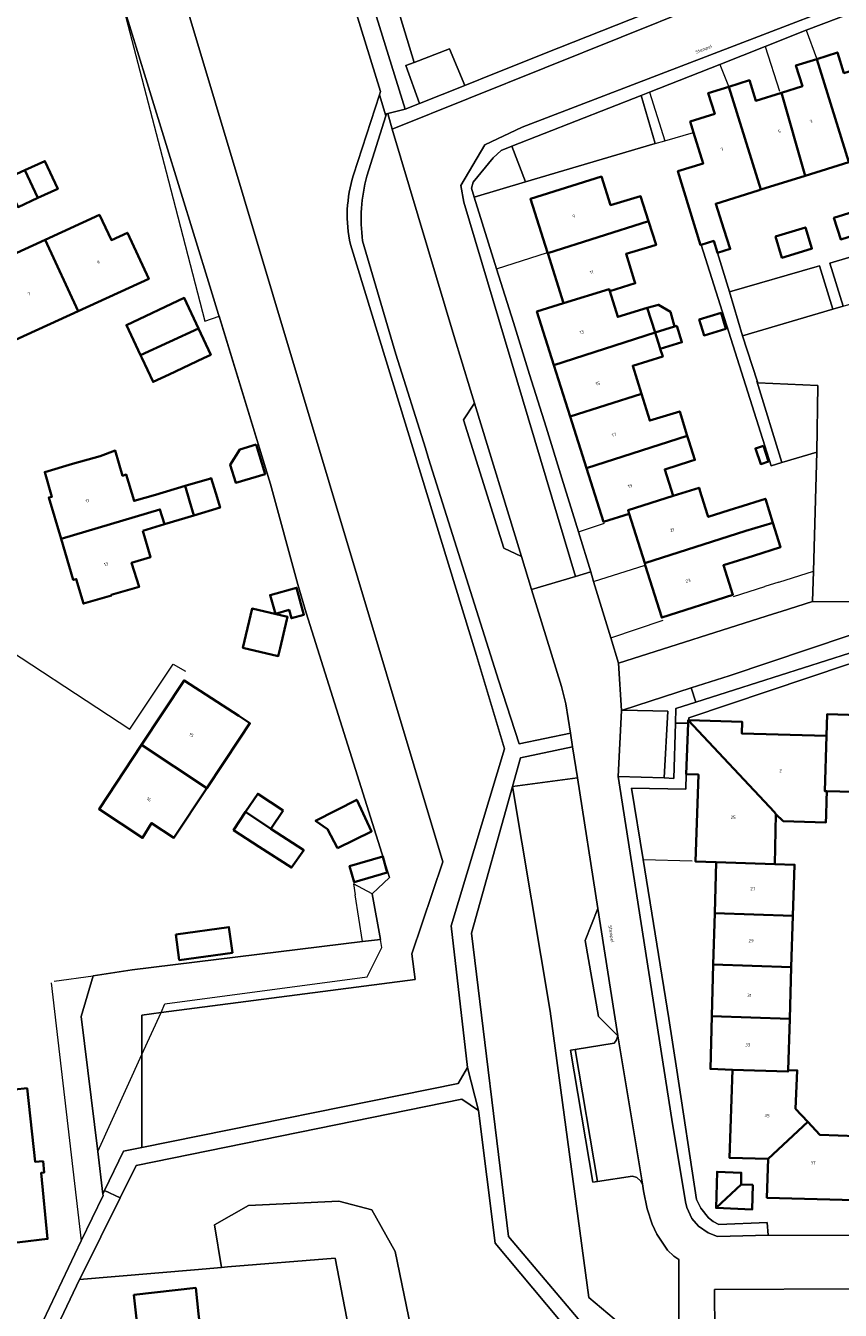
# Model space of a CAD drawing. Header units: metres. Extents: x 197700 to 204338, y 317132 to 325229.
# Tile 1006 of 1056: x 199164 to 199254, y 321270 to 321413. Entities that reach past the tile are written whole.
import ezdxf
from ezdxf.enums import TextEntityAlignment as Align

# ---------------------------------------------------------------- set-up
doc = ezdxf.new("R2010")
doc.units = ezdxf.units.M
for name, color, linetype, lineweight in [('B-WE-GR-BEPLANTING_CULTUUR_BODEMBEDEKKER-GV', 90, 'Continuous', 18), ('B-WE-GR-BEPLANTING_CULTUUR_HEESTERS-GV', 90, 'Continuous', 18), ('B-WE-GR-GROENVOORZIENING-GV', 80, 'Continuous', 18), ('B-WE-IE-TERREINAFSCHEIDING_KUNSTMATIG_HEKWERK-G', 20, 'IE-TERREINAFSCHEIDING-KUNSTMATIG', 18), ('B-WE-IE-TERREINAFSCHEIDING_KUNSTMATIG_MUUR-G', 90, 'IE-TERREINAFSCHEIDING-KUNSTMATIG-DICHT', 18), ('B-WE-OG-BEBOUWING-GV', 7, 'Continuous', 35), ('B-WE-OG-BEBOUWING-T18', 10, 'Continuous', 18), ('B-WE-OG-TERREIN_ERF-GV', 7, 'Continuous', 18), ('B-WE-OG-TOPOGRAFIE-T18', 10, 'Continuous', 18), ('B-WE-VH-VERHARDING_ASFALT-GV', 252, 'Continuous', 18), ('B-WE-VH-VERHARDING_BETONSTRAATSTEEN-GV', 252, 'Continuous', 18), ('B-WE-VH-VERHARDING_HALFVERHARDING-GV', 252, 'Continuous', 18), ('B-WE-VH-VERHARDING_TEGEL-GV', 252, 'Continuous', 18)]:
    doc.layers.add(name, color=color, linetype=linetype, lineweight=lineweight)
doc.styles.add('NLCS-ISO-M200-T18', font='NLCS-ISO.ttf', dxfattribs={"height": 0.36})
doc.linetypes.add('IE-TERREINAFSCHEIDING-KUNSTMATIG', pattern='A,4,[82,NLCS.SHX,S=0.75,R=90,X=0,Y=0],4,-2', length=10)
doc.linetypes.add('IE-TERREINAFSCHEIDING-KUNSTMATIG-DICHT', pattern='A,8,-1,[82,NLCS.SHX,S=0.75,R=90,X=0,Y=0],-1', length=10)

msp = doc.modelspace()

# ---------------------------------------------------------------- linework, layer by layer
at = {"layer": 'B-WE-GR-BEPLANTING_CULTUUR_BODEMBEDEKKER-GV'}
for points in [[(199217.775, 321399.305), (199216.587, 321398.841), (199215.708, 321398.019), (199213.489, 321395.333), (199213.284, 321394.645), (199213.599, 321393.639), (199219.264, 321395.336)], [(199224.772, 321299.241), (199224.278, 321299.164), (199226.746, 321284.564), (199227.24, 321284.637)]]:
    msp.add_lwpolyline(points, close=True, dxfattribs=at)
at = {"layer": 'B-WE-GR-BEPLANTING_CULTUUR_HEESTERS-GV'}
for points in [[(199174.296, 321416.184), (199184.285, 321383.778), (199185.366, 321380.272), (199185.387, 321380.203), (199186.35, 321377.08), (199186.462, 321376.713), (199190.993, 321361.866), (199194.034, 321350.745), (199194.979, 321347.621), (199204.217, 321318.287), (199202.294, 321316.481), (199203.203, 321311.441), (199201.213, 321311.198), (199175.69, 321308.077), (199171.353, 321307.416), (199170.04, 321302.916), (199171.865, 321287.947), (199172.441, 321283.22), (199172.628, 321283.612), (199174.708, 321287.976), (199176.755, 321288.389), (199176.755, 321298.687), (199176.755, 321303.066), (199178.874, 321303.34), (199207.03, 321306.981), (199206.661, 321309.83), (199210.109, 321320.016), (199169.235, 321456.353)], [(199218.834, 321353.849), (199216.858, 321354.794), (199212.417, 321369.006), (199213.61, 321370.839), (199213.169, 321372.282), (199211.345, 321378.314), (199204.503, 321401.201), (199204.01, 321402.939), (199203.865, 321402.882), (199203.797, 321402.666), (199201.682, 321395.972)], [(199201.212, 321388.826), (199204.905, 321376.256), (199208.181, 321365.847), (199208.539, 321364.723), (199216.292, 321340.142), (199218.557, 321333.109), (199224.251, 321334.286), (199223.742, 321337.52), (199223.258, 321339.461), (199219.958, 321350.195), (199218.834, 321353.849)], [(199236.278, 321267.877), (199236.275, 321275.996), (199235.716, 321276.359), (199235.03, 321277.025), (199233.846, 321278.788), (199233.318, 321279.91), (199232.769, 321281.613), (199232.349, 321283.609), (199232.258, 321284.38), (199232.075, 321284.679), (199231.613, 321285.081), (199231.153, 321285.215), (199227.24, 321284.637), (199226.746, 321284.564), (199224.278, 321299.164), (199224.772, 321299.241), (199229.092, 321299.965), (199229.337, 321300.234), (199229.525, 321300.761), (199227.377, 321302.897), (199225.875, 321311.319), (199227.308, 321314.856), (199225.029, 321329.342), (199217.822, 321328.364), (199222.027, 321303.483), (199226.295, 321271.787), (199233.332, 321265.879)], [(199210.55, 321249.093), (199204.832, 321276.856), (199202.237, 321281.469), (199198.592, 321282.442), (199188.576, 321281.949), (199184.799, 321279.813), (199185.575, 321275.098), (199186.233, 321275.154), (199198.181, 321276.133), (199200.998, 321261.612)]]:
    msp.add_lwpolyline(points, dxfattribs=at)
for points in [[(199205.929, 321403.386), (199207.53, 321404.017), (199206.018, 321408.23), (199206.948, 321408.576), (199197.89, 321438.336), (199195.354, 321437.425)], [(199230.036, 321336.829), (199235.065, 321336.736), (199234.638, 321329.35), (199235.705, 321329.249), (199235.891, 321335.402), (199235.94, 321337.025), (199238.155, 321337.728), (199237.651, 321339.289)], [(199217.822, 321328.364), (199225.029, 321329.342), (199224.492, 321332.753), (199218.709, 321331.537)]]:
    msp.add_lwpolyline(points, close=True, dxfattribs=at)
msp.add_lwpolyline([(199201.682, 321395.972, 0.0974175), (199201.212, 321388.826)], format="xyb", dxfattribs=at)
at = {"layer": 'B-WE-GR-GROENVOORZIENING-GV'}
for points in [[(199200.214, 321396.125), (199203.098, 321404.983), (199203.221, 321405.362), (199183.877, 321467.824), (199181.302, 321466.018), (199178.855, 321464.237), (199177.374, 321463.095), (199174.577, 321460.866), (199171.49, 321458.295), (199170.464, 321457.437), (199169.235, 321456.353), (199210.109, 321320.016), (199206.661, 321309.83), (199207.03, 321306.981), (199178.874, 321303.34), (199176.755, 321303.066), (199176.755, 321298.687), (199176.755, 321288.389), (199211.809, 321295.469), (199212.86, 321297.249)], [(199212.86, 321297.249), (199211.026, 321312.938), (199216.933, 321332.546), (199213.841, 321342.881), (199199.868, 321388.393)]]:
    msp.add_lwpolyline(points, dxfattribs=at)
msp.add_lwpolyline([(199199.868, 321388.393, -0.1329771), (199200.214, 321396.125)], format="xyb", dxfattribs=at)
for points in [[(199259.227, 321259.677), (199258.018, 321265.731), (199233.332, 321265.879), (199226.295, 321271.787), (199222.027, 321303.483), (199217.822, 321328.364), (199213.289, 321312.141), (199217.4, 321278.54), (199236.293, 321256.185)], [(199184.799, 321279.813), (199188.576, 321281.949), (199198.592, 321282.442), (199202.237, 321281.469), (199204.832, 321276.856), (199210.55, 321249.093), (199210.55, 321238.641), (199216.686, 321207.025), (199218.959, 321205.393), (199221.843, 321205.297), (199221.309, 321215.392), (199234.472, 321254.681), (199234.483, 321255.167), (199234.354, 321255.683), (199234.132, 321256.058), (199215.901, 321277.807), (199214.059, 321292.478), (199212.215, 321293.748), (199176.131, 321286.405), (199174.338, 321282.798), (199170.047, 321274.164), (199169.856, 321273.764), (199182.589, 321274.844), (199185.575, 321275.098)]]:
    msp.add_lwpolyline(points, close=True, dxfattribs=at)
at = {"layer": 'B-WE-IE-TERREINAFSCHEIDING_KUNSTMATIG_HEKWERK-G'}
for points in [[(199197.89, 321438.336), (199206.948, 321408.576)], [(199174.296, 321416.184), (199179.457, 321396.466)], [(199250.372, 321412.145), (199251.535, 321409.044)], [(199245.843, 321410.349), (199247.442, 321405.406)], [(199240.828, 321408.366), (199241.796, 321405.94)], [(199233.034, 321405.288), (199234.722, 321399.886)], [(199234.722, 321399.886), (199237.909, 321400.805)], [(199233.646, 321399.591), (199234.722, 321399.886)], [(199179.457, 321396.466), (199180.482, 321392.486)], [(199213.599, 321393.639), (199219.264, 321395.336)], [(199180.482, 321392.486), (199183.716, 321379.925), (199185.31, 321380.487), (199190.993, 321361.866), (199194.034, 321350.745)], [(199216.08, 321385.729), (199221.72, 321387.51)], [(199225.152, 321356.586), (199228.048, 321357.54)], [(199226.828, 321351.084), (199232.555, 321352.888)], [(199232.555, 321352.888), (199232.583, 321352.897)], [(199247.345, 321351.002), (199251.183, 321352.21)], [(199194.034, 321350.745), (199194.979, 321347.621)], [(199242.345, 321349.427), (199245.793, 321350.513)], [(199247.345, 321351.002), (199245.823, 321350.523), (199245.793, 321350.513)], [(199194.979, 321347.621), (199204.217, 321318.287)], [(199228.738, 321344.859), (199234.529, 321346.809)], [(199158.48, 321345.792), (199175.413, 321334.72), (199180.229, 321341.937), (199181.571, 321341.141)], [(199232.324, 321320.288), (199237.733, 321320.142)], [(199202.294, 321316.481), (199200.226, 321317.601), (199200.384, 321316.387)], [(199202.294, 321316.481), (199204.217, 321318.287)], [(199201.213, 321311.198), (199200.384, 321316.387)], [(199200.384, 321316.387), (199200.387, 321316.364)], [(199203.203, 321311.441), (199202.294, 321316.481)], [(199201.213, 321311.198), (199175.69, 321308.077), (199171.353, 321307.416)], [(199178.874, 321303.34), (199179.31, 321304.298), (199201.714, 321307.284), (199203.365, 321310.542), (199203.203, 321311.441)], [(199201.213, 321311.198), (199203.203, 321311.441)], [(199167.033, 321306.801), (199171.353, 321307.416)], [(199171.353, 321307.416), (199170.04, 321302.916), (199171.865, 321287.947)], [(199176.755, 321298.687), (199178.874, 321303.34)], [(199171.865, 321287.947), (199176.755, 321298.687)], [(199171.865, 321287.947), (199172.441, 321283.22)], [(199172.441, 321283.22), (199172.46, 321283.066), (199170.024, 321278.038)], [(199198.181, 321276.133), (199200.998, 321261.612)], [(199169.856, 321273.764), (199182.589, 321274.844)]]:
    msp.add_lwpolyline(points, dxfattribs=at)
at = {"layer": 'B-WE-IE-TERREINAFSCHEIDING_KUNSTMATIG_MUUR-G'}
for points in [[(199166.691, 321306.627), (199170.024, 321278.038)], [(199170.024, 321278.038), (199165.809, 321269.197)], [(199185.575, 321275.098), (199182.589, 321274.844)], [(199186.233, 321275.154), (199185.575, 321275.098)], [(199186.233, 321275.154), (199198.181, 321276.133)]]:
    msp.add_lwpolyline(points, dxfattribs=at)
at = {"layer": 'B-WE-OG-BEBOUWING-GV'}
for points in [[(199250.259, 321396.024), (199255.108, 321397.547), (199251.551, 321408.957), (199249.26, 321408.24), (199249.97, 321405.94), (199247.638, 321405.208)], [(199257.516, 321407.398), (199257.28, 321408.25), (199254.57, 321407.4), (199253.86, 321409.68), (199251.551, 321408.957), (199255.108, 321397.547), (199260.12, 321399.12)], [(199237.909, 321400.805), (199238.974, 321397.393), (199236.164, 321396.525), (199238.688, 321388.352), (199238.732, 321388.366), (199240.15, 321388.804), (199240.557, 321387.487), (199240.558, 321387.487), (199241.978, 321387.926), (199241.276, 321390.107), (199240.37, 321392.92), (199245.054, 321394.391), (199245.38, 321394.493), (199241.809, 321405.893), (199239.53, 321405.18), (199240.25, 321402.89), (199237.53, 321402.02)], [(199247.638, 321405.208), (199244.81, 321404.32), (199244.1, 321406.61), (199241.809, 321405.893), (199245.38, 321394.493), (199250.259, 321396.024)], [(199165.23, 321393.565), (199167.43, 321394.57), (199166, 321397.65), (199163.795, 321396.645)], [(199165.23, 321393.565), (199163.795, 321396.645), (199161.59, 321395.64), (199163.03, 321392.56)], [(199221.742, 321387.44), (199232.909, 321391.011), (199232.03, 321393.75), (199228.71, 321392.77), (199227.7, 321395.94), (199219.83, 321393.46), (199221.72, 321387.51)], [(199166.029, 321388.932), (199169.68, 321381.02), (199177.52, 321384.6), (199175.151, 321389.718), (199175.15, 321389.72), (199173.37, 321388.9), (199172.05, 321391.69)], [(199256.662, 321392.369), (199253.47, 321391.36), (199254.22, 321388.97), (199257.367, 321389.973)], [(199232.909, 321391.011), (199221.742, 321387.44), (199223.493, 321381.92), (199228.547, 321383.477), (199228.62, 321383.24), (199231.44, 321384.11), (199231.33, 321384.462), (199230.42, 321387.36), (199233.153, 321388.178), (199233.76, 321388.36)], [(199246.988, 321389.282), (199247.691, 321386.946), (199250.959, 321387.918), (199251.03, 321387.96), (199250.3, 321390.31)], [(199166.029, 321388.932), (199160.11, 321386.22), (199158.284, 321385.413), (199159.54, 321382.57), (199161.86, 321377.45), (199169.68, 321381.02)], [(199232.76, 321381.39), (199229.5, 321380.39), (199228.62, 321383.24), (199228.547, 321383.477), (199223.493, 321381.92), (199220.539, 321380.983), (199222.414, 321375.061), (199233.639, 321378.651)], [(199183.036, 321379.113), (199181.45, 321382.49), (199175.045, 321379.488), (199176.619, 321376.137)], [(199235.799, 321379.314), (199235.8, 321379.314), (199235.342, 321380.963), (199234.019, 321381.735), (199232.76, 321381.39), (199233.639, 321378.651)], [(199238.539, 321380.102), (199239.075, 321378.344), (199241.488, 321379.079), (199240.951, 321380.838)], [(199184.41, 321376.19), (199183.036, 321379.113), (199176.619, 321376.137), (199176.744, 321375.871), (199178.005, 321373.188), (199179.782, 321374.021), (199183.595, 321375.808)], [(199236.067, 321379.396), (199235.8, 321379.314), (199235.799, 321379.314), (199233.639, 321378.651), (199234.166, 321377.011), (199234.217, 321376.851), (199236.621, 321377.588)], [(199232.132, 321371.873), (199231.17, 321374.98), (199234.49, 321376), (199234.217, 321376.851), (199234.166, 321377.011), (199233.639, 321378.651), (199222.414, 321375.061), (199224.225, 321369.344)], [(199237.212, 321367.201), (199236.37, 321369.93), (199233.05, 321368.91), (199232.132, 321371.873), (199224.225, 321369.344), (199226.035, 321363.627)], [(199189.415, 321366.245), (199187.615, 321365.698), (199186.547, 321364.007), (199187.175, 321362.005), (199190.405, 321362.987)], [(199237.378, 321366.663), (199237.212, 321367.201), (199226.035, 321363.627), (199227.914, 321357.695), (199230.769, 321358.589), (199230.649, 321358.969), (199235.65, 321360.56), (199234.71, 321363.49), (199237.574, 321364.404), (199238.03, 321364.55), (199238.053, 321364.558)], [(199245.64, 321366.119), (199244.769, 321365.826), (199245.355, 321364.087), (199246.226, 321364.381)], [(199179.25, 321357.43), (199182.52, 321358.409), (199182.037, 321360.031), (199181.551, 321361.665), (199178.27, 321360.69), (199175.882, 321360.015), (199175.03, 321362.92), (199174.607, 321362.796), (199173.794, 321365.579), (199172.14, 321364.97), (199169.08, 321364.11), (199165.99, 321363.2), (199166.77, 321360.46), (199166.44, 321360.37), (199167.79, 321355.81), (199178.76, 321359.06)], [(199184.772, 321361.476), (199184.439, 321362.529), (199184.265, 321362.472), (199181.551, 321361.665), (199182.037, 321360.031), (199182.52, 321358.409), (199185.43, 321359.28), (199184.952, 321360.876)], [(199232.489, 321353.097), (199243.693, 321356.68), (199246.709, 321357.584), (199245.863, 321360.257), (199242.829, 321359.294), (199242.56, 321359.208), (199239.54, 321358.24), (199239.462, 321358.484), (199238.606, 321361.169), (199238.554, 321361.333), (199238.51, 321361.47), (199235.65, 321360.56), (199230.649, 321358.969), (199230.769, 321358.589)], [(199176.85, 321356.713), (199179.25, 321357.43), (199178.76, 321359.06), (199167.79, 321355.81), (199169.14, 321351.25), (199169.47, 321351.35), (199170.28, 321348.63), (199173.37, 321349.55), (199173.35, 321349.6), (199176.44, 321350.49), (199175.61, 321353.16), (199177.71, 321353.78)], [(199243.693, 321356.68), (199232.489, 321353.097), (199232.555, 321352.888), (199234.38, 321347.09), (199242.26, 321349.61), (199241.22, 321352.89), (199244.54, 321353.94), (199247.56, 321354.897), (199246.709, 321357.584)], [(199191.559, 321347.516), (199193.071, 321347.942), (199193.324, 321347.021), (199194.719, 321347.405), (199193.9, 321350.382), (199190.957, 321349.573)], [(199192.832, 321346.885), (199192.898, 321347.166), (199188.977, 321348.087), (199187.957, 321343.741), (199191.878, 321342.821), (199192.085, 321343.706)], [(199176.719, 321332.984), (199183.953, 321328.182), (199187.58, 321333.64), (199188.727, 321335.377), (199187.49, 321336.19), (199181.43, 321340.12)], [(199252.67, 321327.85), (199258.39, 321327.698), (199258.641, 321336.187), (199252.72, 321336.392), (199252.637, 321333.982), (199252.474, 321327.855)], [(199247.039, 321325.324), (199246.879, 321325.539), (199237.312, 321335.729), (199237.3, 321335.402), (199237.089, 321329.74), (199238.448, 321329.689), (199238.137, 321320.064), (199240.402, 321319.991), (199246.913, 321319.784)], [(199252.64, 321326.79), (199252.67, 321327.85), (199252.474, 321327.855), (199252.637, 321333.982), (199243.253, 321334.26), (199243.294, 321335.535), (199237.381, 321335.727), (199237.312, 321335.729), (199246.879, 321325.539), (199247.039, 321325.324), (199247.838, 321324.541), (199252.571, 321324.404), (199252.593, 321325.166)], [(199183.953, 321328.182), (199176.719, 321332.984), (199172.01, 321325.85), (199176.83, 321322.68), (199177.83, 321324.33), (199180.31, 321322.7)], [(199192.4, 321325.72), (199189.59, 321327.58), (199188.253, 321325.569), (199191.063, 321323.705)], [(199198.452, 321321.558), (199202.216, 321323.407), (199200.563, 321326.909), (199196.004, 321324.577), (199197.322, 321323.656)], [(199188.253, 321325.569), (199186.91, 321323.55), (199189.74, 321321.68), (199193.346, 321319.39), (199194.699, 321321.323), (199191.063, 321323.705)], [(199203.452, 321320.637), (199199.779, 321319.569), (199200.289, 321317.774), (199203.961, 321318.842)], [(199240.402, 321319.991), (199240.246, 321314.355), (199248.923, 321314.04), (199249.103, 321319.714), (199246.913, 321319.784)], [(199248.742, 321308.35), (199248.923, 321314.04), (199240.246, 321314.355), (199240.089, 321308.652)], [(199180.51, 321311.999), (199180.899, 321309.153), (199186.796, 321309.959), (199186.407, 321312.805)], [(199248.561, 321302.66), (199248.742, 321308.35), (199240.089, 321308.652), (199239.931, 321302.954)], [(199248.38, 321296.95), (199248.561, 321302.66), (199239.931, 321302.954), (199239.769, 321297.091), (199242.221, 321297.008), (199248.371, 321296.8)], [(199246.19, 321287.12), (199250.56, 321291.229), (199249.21, 321292.68), (199249.39, 321296.92), (199248.38, 321296.95), (199248.371, 321296.8), (199242.221, 321297.008), (199241.89, 321287.24)], [(199163.24, 321277.9), (199166.3, 321278.256), (199165.604, 321285.599), (199165.93, 321285.63), (199165.8, 321286.86), (199164.93, 321286.8), (199164.038, 321294.946), (199161.297, 321294.661), (199161.33, 321294.334), (199161.803, 321289.761), (199159.13, 321289.48), (199158.229, 321289.369), (199157.909, 321292.356), (199155.461, 321292.113), (199155.739, 321288.729), (199156.186, 321284.745), (199156.285, 321284.756), (199157.06, 321277.292)], [(199250.56, 321291.229), (199246.19, 321287.12), (199246.04, 321282.82), (199255.773, 321282.555), (199255.847, 321284.854), (199255.971, 321289.662), (199251.89, 321289.8)], [(199243.17, 321284.29), (199243.2, 321285.6), (199240.51, 321285.7), (199240.4, 321281.69)], [(199244.48, 321284.27), (199243.17, 321284.29), (199240.4, 321281.69), (199244.41, 321281.54)], [(199183.465, 321266.235), (199183.045, 321269.964), (199182.72, 321272.83), (199175.868, 321272.053), (199176.619, 321265.473)]]:
    msp.add_lwpolyline(points, close=True, dxfattribs=at)
at = {"layer": 'B-WE-OG-TERREIN_ERF-GV'}
for points in [[(199171.353, 321307.416), (199175.69, 321308.077), (199201.213, 321311.198), (199203.203, 321311.441), (199202.294, 321316.481), (199204.217, 321318.287), (199194.979, 321347.621), (199194.034, 321350.745), (199190.993, 321361.866), (199186.462, 321376.713), (199186.35, 321377.08), (199185.387, 321380.203), (199185.366, 321380.272), (199184.285, 321383.778), (199174.296, 321416.184), (199173.702, 321424.616), (199170.299, 321437.044), (199163.892, 321450.851), (199153.999, 321439.937)], [(199197.89, 321438.336), (199206.948, 321408.576), (199210.861, 321410.082), (199212.538, 321406.023), (199215.837, 321407.34), (199222.964, 321410.184), (199245.221, 321419.032)], [(199255.676, 321414.151), (199250.372, 321412.145), (199245.843, 321410.349), (199240.828, 321408.366), (199233.034, 321405.288), (199232.086, 321404.921), (199233.646, 321399.591), (199219.264, 321395.336), (199213.599, 321393.639), (199216.08, 321385.729), (199217.937, 321379.759), (199219.732, 321374.029), (199221.549, 321368.181), (199223.315, 321362.539), (199225.152, 321356.586), (199226.506, 321352.141), (199226.828, 321351.084), (199228.738, 321344.859), (199229.599, 321342.052), (199246.758, 321347.495), (199247.603, 321347.778), (199251.095, 321348.886), (199251.183, 321352.21), (199251.557, 321365.409), (199247.703, 321364.255), (199246.507, 321363.896), (199238.732, 321388.366), (199238.688, 321388.352), (199236.164, 321396.525), (199238.974, 321397.393), (199237.909, 321400.805), (199237.53, 321402.02), (199240.25, 321402.89), (199239.53, 321405.18), (199241.809, 321405.893), (199244.1, 321406.61), (199244.81, 321404.32), (199247.638, 321405.208), (199249.97, 321405.94), (199249.26, 321408.24), (199251.551, 321408.957), (199253.86, 321409.68), (199254.57, 321407.4)], [(199255.108, 321397.547), (199250.259, 321396.024), (199245.38, 321394.493), (199245.054, 321394.391), (199240.37, 321392.92), (199241.276, 321390.107), (199241.978, 321387.926), (199240.558, 321387.487), (199241.884, 321383.184), (199251.614, 321385.983), (199251.858, 321386.051), (199253.36, 321381.236), (199254.484, 321381.568), (199253.019, 321386.361), (199262.557, 321389.191)], [(199255.773, 321282.555), (199246.04, 321282.82), (199246.19, 321287.12), (199241.89, 321287.24), (199242.221, 321297.008), (199239.769, 321297.091), (199239.931, 321302.954), (199240.089, 321308.652), (199240.246, 321314.355), (199240.402, 321319.991), (199238.137, 321320.064), (199238.448, 321329.689), (199237.089, 321329.74), (199237.047, 321328.069), (199231.043, 321328.193), (199232.324, 321320.288), (199235.175, 321302.688), (199236.063, 321296.944), (199238.228, 321282.641), (199238.703, 321281.663), (199239.565, 321280.613), (199240.092, 321280.198), (199240.695, 321279.856), (199246.054, 321280.071), (199246.184, 321278.693), (199262.522, 321278.644)], [(199258.39, 321327.698), (199252.67, 321327.85), (199252.64, 321326.79), (199252.593, 321325.166), (199252.571, 321324.404), (199247.838, 321324.541), (199247.039, 321325.324), (199246.913, 321319.784), (199249.103, 321319.714), (199248.923, 321314.04), (199248.742, 321308.35), (199248.561, 321302.66), (199248.38, 321296.95), (199249.39, 321296.92), (199249.21, 321292.68), (199250.56, 321291.229), (199251.89, 321289.8), (199255.971, 321289.662)], [(199165.809, 321269.197), (199170.024, 321278.038), (199172.46, 321283.066), (199172.441, 321283.22), (199171.865, 321287.947), (199170.04, 321302.916), (199171.353, 321307.416)], [(199173.812, 321243.546), (199202.562, 321246.729), (199199.741, 321261.461), (199200.998, 321261.612), (199198.181, 321276.133), (199186.233, 321275.154), (199185.575, 321275.098), (199182.589, 321274.844), (199169.856, 321273.764), (199167.401, 321268.628)], [(199176.619, 321265.473), (199175.868, 321272.053), (199182.72, 321272.83), (199183.045, 321269.964)]]:
    msp.add_lwpolyline(points, dxfattribs=at)
for points in [[(199165.23, 321393.565), (199163.03, 321392.56), (199161.59, 321395.64), (199163.795, 321396.645), (199166, 321397.65), (199167.43, 321394.57)], [(199221.72, 321387.51), (199219.83, 321393.46), (199227.7, 321395.94), (199228.71, 321392.77), (199232.03, 321393.75), (199232.909, 321391.011), (199233.76, 321388.36), (199233.153, 321388.178), (199230.42, 321387.36), (199231.33, 321384.462), (199231.44, 321384.11), (199228.62, 321383.24), (199229.5, 321380.39), (199232.76, 321381.39), (199234.019, 321381.735), (199235.342, 321380.963), (199235.8, 321379.314), (199236.067, 321379.396), (199236.621, 321377.588), (199234.217, 321376.851), (199234.49, 321376), (199231.17, 321374.98), (199232.132, 321371.873), (199233.05, 321368.91), (199236.37, 321369.93), (199237.212, 321367.201), (199237.378, 321366.663), (199238.053, 321364.558), (199238.03, 321364.55), (199237.574, 321364.404), (199234.71, 321363.49), (199235.65, 321360.56), (199238.51, 321361.47), (199238.554, 321361.333), (199238.606, 321361.169), (199239.462, 321358.484), (199239.54, 321358.24), (199242.56, 321359.208), (199242.829, 321359.294), (199245.863, 321360.257), (199246.709, 321357.584), (199247.56, 321354.897), (199244.54, 321353.94), (199241.22, 321352.89), (199242.26, 321349.61), (199234.38, 321347.09), (199232.555, 321352.888), (199232.489, 321353.097), (199230.769, 321358.589), (199227.914, 321357.695), (199226.035, 321363.627), (199224.225, 321369.344), (199222.414, 321375.061), (199220.539, 321380.983), (199223.493, 321381.92), (199221.742, 321387.44)], [(199256.662, 321392.369), (199260.08, 321393.45), (199260.78, 321391.06), (199257.367, 321389.973), (199254.22, 321388.97), (199253.47, 321391.36)], [(199172.05, 321391.69), (199173.37, 321388.9), (199175.15, 321389.72), (199175.151, 321389.718), (199177.52, 321384.6), (199169.68, 321381.02), (199161.86, 321377.45), (199159.54, 321382.57), (199158.284, 321385.413), (199160.11, 321386.22), (199166.029, 321388.932)], [(199251.03, 321387.96), (199250.959, 321387.918), (199247.691, 321386.946), (199246.988, 321389.282), (199250.3, 321390.31)], [(199183.036, 321379.113), (199184.41, 321376.19), (199183.595, 321375.808), (199179.782, 321374.021), (199178.005, 321373.188), (199176.744, 321375.871), (199176.619, 321376.137), (199175.045, 321379.488), (199181.45, 321382.49)], [(199238.539, 321380.102), (199240.951, 321380.838), (199241.488, 321379.079), (199239.075, 321378.344)], [(199189.415, 321366.245), (199190.405, 321362.987), (199187.175, 321362.005), (199186.547, 321364.007), (199187.615, 321365.698)], [(199245.64, 321366.119), (199246.226, 321364.381), (199245.355, 321364.087), (199244.769, 321365.826)], [(199182.52, 321358.409), (199179.25, 321357.43), (199176.85, 321356.713), (199177.71, 321353.78), (199175.61, 321353.16), (199176.44, 321350.49), (199173.35, 321349.6), (199173.37, 321349.55), (199170.28, 321348.63), (199169.47, 321351.35), (199169.14, 321351.25), (199167.79, 321355.81), (199166.44, 321360.37), (199166.77, 321360.46), (199165.99, 321363.2), (199169.08, 321364.11), (199172.14, 321364.97), (199173.794, 321365.579), (199174.607, 321362.796), (199175.03, 321362.92), (199175.882, 321360.015), (199178.27, 321360.69), (199181.551, 321361.665), (199184.265, 321362.472), (199184.439, 321362.529), (199184.772, 321361.476), (199184.952, 321360.876), (199185.43, 321359.28)], [(199193.071, 321347.942), (199191.559, 321347.516), (199190.957, 321349.573), (199193.9, 321350.382), (199194.719, 321347.405), (199193.324, 321347.021)], [(199192.898, 321347.166), (199192.832, 321346.885), (199192.085, 321343.706), (199191.878, 321342.821), (199187.957, 321343.741), (199188.977, 321348.087)], [(199270.73, 321341.568), (199259.116, 321341.852), (199255.085, 321341.944), (199237.39, 321335.985), (199237.381, 321335.727), (199243.294, 321335.535), (199243.253, 321334.26), (199252.637, 321333.982), (199252.72, 321336.392), (199258.641, 321336.187), (199264.373, 321335.989), (199270.12, 321335.791), (199270.603, 321335.791)], [(199187.58, 321333.64), (199183.953, 321328.182), (199180.31, 321322.7), (199177.83, 321324.33), (199176.83, 321322.68), (199172.01, 321325.85), (199176.719, 321332.984), (199181.43, 321340.12), (199187.49, 321336.19), (199188.727, 321335.377)], [(199189.74, 321321.68), (199186.91, 321323.55), (199188.253, 321325.569), (199189.59, 321327.58), (199192.4, 321325.72), (199191.063, 321323.705), (199194.699, 321321.323), (199193.346, 321319.39)], [(199202.216, 321323.407), (199198.452, 321321.558), (199197.322, 321323.656), (199196.004, 321324.577), (199200.563, 321326.909)], [(199199.779, 321319.569), (199203.452, 321320.637), (199203.961, 321318.842), (199200.289, 321317.774)], [(199180.51, 321311.999), (199186.407, 321312.805), (199186.796, 321309.959), (199180.899, 321309.153)], [(199151.161, 321276.634), (199144.94, 321275.94), (199144.1, 321283.47), (199150.325, 321284.126), (199152.694, 321284.375), (199156.186, 321284.745), (199155.739, 321288.729), (199153.149, 321288.516), (199152.867, 321291.858), (199155.461, 321292.113), (199157.909, 321292.356), (199158.229, 321289.369), (199159.13, 321289.48), (199161.803, 321289.761), (199161.33, 321294.334), (199161.297, 321294.661), (199164.038, 321294.946), (199164.93, 321286.8), (199165.8, 321286.86), (199165.93, 321285.63), (199165.604, 321285.599), (199166.3, 321278.256), (199163.24, 321277.9), (199157.06, 321277.292)], [(199243.17, 321284.29), (199244.48, 321284.27), (199244.41, 321281.54), (199240.4, 321281.69), (199240.51, 321285.7), (199243.2, 321285.6)]]:
    msp.add_lwpolyline(points, close=True, dxfattribs=at)
at = {"layer": 'B-WE-VH-VERHARDING_ASFALT-GV'}
for points in [[(199201.682, 321395.972), (199203.797, 321402.666), (199203.098, 321404.983), (199200.214, 321396.125)], [(199236.293, 321256.185), (199217.4, 321278.54), (199213.289, 321312.141), (199217.822, 321328.364), (199218.709, 321331.537), (199224.492, 321332.753), (199224.251, 321334.286), (199218.557, 321333.109), (199216.292, 321340.142), (199208.539, 321364.723), (199208.181, 321365.847), (199204.905, 321376.256), (199201.212, 321388.826)], [(199199.868, 321388.393), (199213.841, 321342.881), (199216.933, 321332.546), (199211.026, 321312.938), (199212.86, 321297.249), (199214.059, 321292.478), (199215.901, 321277.807), (199234.132, 321256.058)]]:
    msp.add_lwpolyline(points, dxfattribs=at)
for points in [[(199200.214, 321396.125, 0.1329771), (199199.868, 321388.393)], [(199201.212, 321388.826, -0.0974175), (199201.682, 321395.972)]]:
    msp.add_lwpolyline(points, format="xyb", dxfattribs=at)
msp.add_lwpolyline([(199176.755, 321288.389), (199174.708, 321287.976), (199172.628, 321283.612), (199174.338, 321282.798), (199176.131, 321286.405), (199212.215, 321293.748), (199214.059, 321292.478), (199212.86, 321297.249), (199211.809, 321295.469)], close=True, dxfattribs=at)
at = {"layer": 'B-WE-VH-VERHARDING_BETONSTRAATSTEEN-GV'}
for points in [[(199205.929, 321403.386), (199195.354, 321437.425), (199195.116, 321437.339), (199194.693, 321438.93), (199194.867, 321438.991), (199185.54, 321469.014), (199183.877, 321467.824), (199203.221, 321405.362), (199203.098, 321404.983), (199203.797, 321402.666), (199203.865, 321402.882), (199204.01, 321402.939)], [(199255.996, 321423.331), (199245.221, 321419.032), (199222.964, 321410.184), (199215.837, 321407.34), (199212.538, 321406.023), (199207.53, 321404.017), (199205.929, 321403.386), (199204.01, 321402.939), (199204.503, 321401.201), (199238.332, 321414.764), (199254.109, 321420.853), (199257.859, 321422.656), (199257.899, 321423.286)], [(199204.503, 321401.201), (199211.345, 321378.314), (199213.169, 321372.282), (199213.61, 321370.839), (199218.834, 321353.849), (199219.958, 321350.195), (199224.83, 321351.643), (199212.432, 321393.093), (199212.124, 321394.944), (199214.751, 321399.457), (199218.911, 321401.422), (199260.509, 321417.388), (199259.592, 321418.6), (199259.089, 321419.54), (199258.208, 321422.028), (199257.899, 321423.286), (199257.859, 321422.656), (199254.109, 321420.853), (199238.332, 321414.764)], [(199206.948, 321408.576), (199206.018, 321408.23), (199207.53, 321404.017), (199212.538, 321406.023), (199210.861, 321410.082)], [(199219.264, 321395.336), (199233.646, 321399.591), (199232.086, 321404.921), (199217.775, 321399.305)], [(199254.484, 321381.568), (199264.069, 321384.395), (199264.009, 321384.602), (199262.557, 321389.191), (199253.019, 321386.361)], [(199253.36, 321381.236), (199251.858, 321386.051), (199251.614, 321385.983), (199241.884, 321383.184), (199243.34, 321378.305)], [(199251.557, 321365.409), (199251.686, 321372.793), (199245.022, 321373.099), (199244.949, 321373.326), (199244.924, 321373.286), (199247.703, 321364.255)], [(199213.61, 321370.839), (199212.417, 321369.006), (199216.858, 321354.794), (199218.834, 321353.849)], [(199267.996, 321342.747), (199268.097, 321344.65), (199255.153, 321345.11), (199241.842, 321340.643), (199237.651, 321339.289), (199238.155, 321337.728), (199242.442, 321339.088), (199255.2, 321343.136)], [(199234.638, 321329.35), (199235.065, 321336.736), (199230.036, 321336.829), (199229.908, 321336.788), (199229.537, 321329.485)], [(199246.184, 321278.693), (199246.054, 321280.071), (199240.695, 321279.856), (199240.092, 321280.198), (199239.565, 321280.613), (199238.703, 321281.663), (199238.228, 321282.641), (199236.063, 321296.944), (199235.175, 321302.688), (199232.324, 321320.288), (199231.043, 321328.193), (199237.047, 321328.069), (199237.089, 321329.74), (199237.3, 321335.402), (199235.891, 321335.402), (199235.705, 321329.249), (199234.638, 321329.35), (199229.537, 321329.485), (199235.492, 321291.475), (199237.007, 321282.365), (199237.168, 321281.76), (199237.731, 321280.517), (199238.437, 321279.675), (199239.519, 321278.929), (199240.55, 321278.527)], [(199229.525, 321300.761), (199229.337, 321300.234), (199229.092, 321299.965), (199224.772, 321299.241), (199227.24, 321284.637), (199231.153, 321285.215), (199231.613, 321285.081), (199232.075, 321284.679), (199232.258, 321284.38)], [(199165.809, 321269.197), (199167.401, 321268.628), (199169.856, 321273.764), (199170.047, 321274.164), (199174.338, 321282.798), (199172.628, 321283.612), (199172.441, 321283.22), (199172.46, 321283.066), (199170.024, 321278.038)], [(199255.416, 321267.749), (199255.618, 321272.729), (199240.236, 321272.673), (199240.261, 321267.85)]]:
    msp.add_lwpolyline(points, close=True, dxfattribs=at)
for points in [[(199260.509, 321417.388), (199218.911, 321401.422), (199214.751, 321399.457), (199212.124, 321394.944), (199212.432, 321393.093), (199224.83, 321351.643), (199226.506, 321352.141), (199225.152, 321356.586), (199223.315, 321362.539), (199221.549, 321368.181), (199219.732, 321374.029), (199217.937, 321379.759), (199216.08, 321385.729), (199213.599, 321393.639), (199213.284, 321394.645), (199213.489, 321395.333), (199215.708, 321398.019), (199216.587, 321398.841), (199217.775, 321399.305), (199232.086, 321404.921), (199233.034, 321405.288), (199240.828, 321408.366), (199245.843, 321410.349), (199250.372, 321412.145), (199255.676, 321414.151)], [(199254.484, 321381.568), (199253.36, 321381.236), (199243.34, 321378.305), (199244.949, 321373.326), (199245.022, 321373.099), (199251.686, 321372.793), (199251.557, 321365.409), (199251.183, 321352.21), (199251.095, 321348.886), (199255.202, 321348.825)], [(199262.522, 321278.644), (199246.184, 321278.693), (199240.55, 321278.527), (199239.519, 321278.929), (199238.437, 321279.675), (199237.731, 321280.517), (199237.168, 321281.76), (199237.007, 321282.365), (199235.492, 321291.475), (199229.537, 321329.485), (199229.908, 321336.788), (199229.599, 321342.052), (199228.738, 321344.859), (199226.828, 321351.084), (199226.506, 321352.141), (199224.83, 321351.643), (199219.958, 321350.195), (199223.258, 321339.461), (199223.742, 321337.52), (199224.251, 321334.286), (199224.492, 321332.753), (199225.029, 321329.342), (199227.308, 321314.856), (199229.525, 321300.761), (199232.258, 321284.38), (199232.349, 321283.609), (199232.769, 321281.613), (199233.318, 321279.91), (199233.846, 321278.788), (199235.03, 321277.025), (199235.716, 321276.359), (199236.275, 321275.996), (199236.278, 321267.877)], [(199255.202, 321348.825), (199251.095, 321348.886), (199247.603, 321347.778), (199246.758, 321347.495), (199229.599, 321342.052), (199229.908, 321336.788), (199230.036, 321336.829), (199237.651, 321339.289), (199241.842, 321340.643), (199255.153, 321345.11)], [(199255.2, 321343.136), (199242.442, 321339.088), (199238.155, 321337.728), (199235.94, 321337.025), (199235.891, 321335.402), (199237.3, 321335.402), (199237.312, 321335.729), (199237.381, 321335.727), (199237.39, 321335.985), (199255.085, 321341.944)], [(199240.261, 321267.85), (199240.236, 321272.673), (199255.618, 321272.729)]]:
    msp.add_lwpolyline(points, dxfattribs=at)
at = {"layer": 'B-WE-VH-VERHARDING_HALFVERHARDING-GV'}
msp.add_lwpolyline([(199229.525, 321300.761), (199227.308, 321314.856), (199225.875, 321311.319), (199227.377, 321302.897)], close=True, dxfattribs=at)
at = {"layer": 'B-WE-VH-VERHARDING_TEGEL-GV'}
msp.add_lwpolyline([(199244.949, 321373.326), (199243.34, 321378.305), (199241.884, 321383.184), (199240.558, 321387.487), (199240.557, 321387.487), (199240.15, 321388.804), (199238.732, 321388.366), (199246.507, 321363.896), (199247.703, 321364.255), (199244.924, 321373.286)], close=True, dxfattribs=at)

# ---------------------------------------------------------------- texts
at = {"layer": 'B-WE-OG-BEBOUWING-T18', "style": 'NLCS-ISO-M200-T18'}
for s, rotation, p in [('3', 17.4, (199250.932, 321402.049)), ('5', 17.4, (199247.422, 321400.948)), ('7', 17.7, (199241.056, 321398.948)), ('9', 17.6, (199224.633, 321391.551)), ('9', 24.5, (199171.932, 321386.445)), ('11', 17.6, (199226.606, 321385.337)), ('7', 24.5, (199164.246, 321382.936)), ('13', 17.4, (199225.511, 321378.701)), ('15', 17.3, (199227.294, 321373.018)), ('17', 17.4, (199229.076, 321367.338)), ('19', 17.4, (199230.861, 321361.659)), ('11', 16.4, (199170.714, 321360.024)), ('21', 17.3, (199235.527, 321356.78)), ('13', 16.4, (199172.79, 321353.012)), ('23', 17.4, (199237.29, 321351.168)), ('15', 326.6, (199182.245, 321334.094)), ('2', 358.3, (199247.544, 321330.131)), ('16', 326.6, (199177.535, 321326.96)), ('25', 358.2, (199242.297, 321324.964)), ('27', 358.2, (199244.473, 321317.049)), ('29', 358.2, (199244.286, 321311.295)), ('31', 358.2, (199244.089, 321305.231)), ('33', 358.2, (199243.91, 321299.758)), ('35', 358.1, (199246.051, 321291.931)), ('37', 358.5, (199251.147, 321286.682))]:
    msp.add_text(s, height=0.36, rotation=rotation, dxfattribs=at).set_placement(p, align=Align.MIDDLE)
at = {"layer": 'B-WE-OG-TOPOGRAFIE-T18', "style": 'NLCS-ISO-M200-T18'}
for rotation, p in [(21.8, (199239.052, 321410.01)), (279, (199228.744, 321312.043))]:
    msp.add_text('Stempel', height=0.36, rotation=rotation, dxfattribs=at).set_placement(p, align=Align.MIDDLE)

doc.saveas('drawing.dxf')
